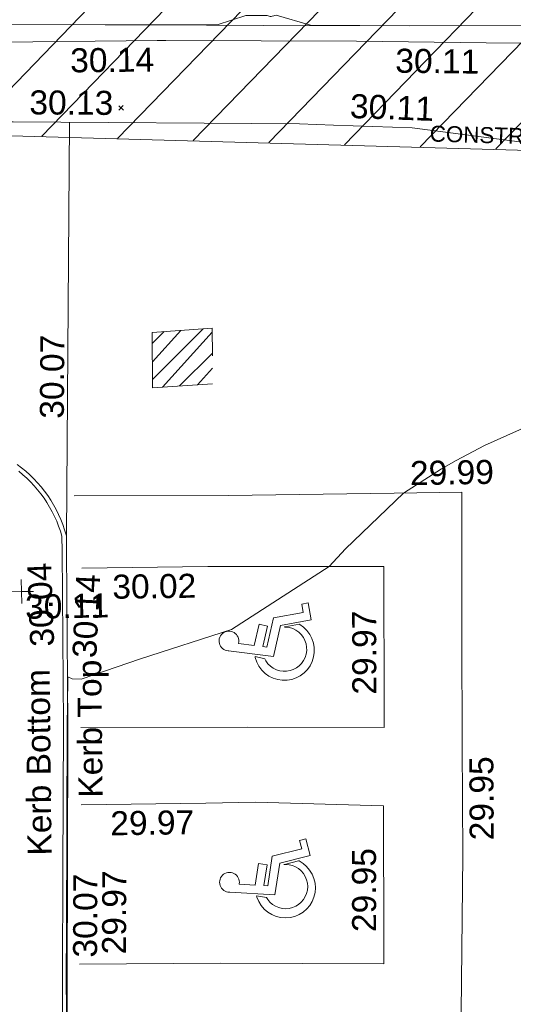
# Model space of a CAD drawing. Header units: millimetres. Extents: x -287732 to 520720, y -103372 to 287754.
# Tile 278 of 380: x 66002 to 73712, y 109307 to 124672. Entities that reach past the tile are written whole.
import ezdxf

# ---------------------------------------------------------------- set-up
doc = ezdxf.new("R2010")
doc.units = ezdxf.units.MM
for name, pattern in [('IMPORT-HIDDEN2 _3_', [4762.5, 3175, -1587.5]), ('IMPORT-UG_DRAINAGE_UNIDENTIFIED_QLB2 _2_', [2700, 1500, -300.0000000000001, 0, -250, 150, -300.0000000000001, 0, -200]), ('IMPORT-UG_ELEC_STREET LIGHTING_QLB2 _2_', [2700, 1500, -300.0000000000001, 0, -250, 150, -300.0000000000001, 0, -200])]:
    doc.linetypes.add(name, pattern=pattern)
for name, color, linetype, lineweight, true_color in [('00_UAV_FENCE', 7, 'Continuous', 9, 0x264c2f), ('00_UAV_HANDICAP', 7, 'Continuous', 9, 0x666666), ('00_UAV_KERB_BOTTOM', 1, 'Continuous', 9, 0xff0000), ('00_UAV_KERB_TOP', 7, 'Continuous', 9, 0xa500a5), ('00_UAV_LEVEL_SPOT', 7, 'Continuous', 9, 0x666666), ('00_UAV_ROAD_MARKING_WHITE_CONTINUOUS', 7, 'Continuous', 9, 0x999999), ('00_UAV_WALL', 7, 'Continuous', 9, 0x7c00a5), ('01_DTM_CONTOUR_MJR', 7, 'Continuous', 9, 0x7f3f00), ('01_DTM_CONTOUR_MNR', 7, 'Continuous', 9, 0xa5a552), ('12333-PUM-2D-U-0001-C01 - Rev2_REVIT IMPORT_dwg', 7, 'Continuous', 9, 0x767676), ('PUM-CHAMBER EXTENTS', 6, 'IMPORT-HIDDEN2 _3_', 9, 0xff00ff), ('PUM-UNABLE TO SURVEY', 190, 'Continuous', 9, 0x7f00ff), ('PUM-UNIDENTIFIED-QLB2', 150, 'IMPORT-UG_DRAINAGE_UNIDENTIFIED_QLB2 _2_', 9, 0x007fff)]:
    doc.layers.add(name, color=color, linetype=linetype, lineweight=lineweight, true_color=true_color)
doc.layers.add('00_UAV_SURFACE', color=7, linetype='Continuous', lineweight=9)
doc.layers.add('GEN-TEXT', color=7, linetype='Continuous', lineweight=9)
doc.styles.add('Arial_1', font='arial.ttf', dxfattribs={"height": 250})
doc.styles.add('Swis721 Lt BT_2', font='swissl.ttf', dxfattribs={"height": 375})

# ---------------------------------------------------------------- blocks, each defined once
blk = doc.blocks.new('12333-PUM-2D-U-0001-C01 - Rev2_REVIT IMPORT_dwg_NN_DISABLED-2077243-Site Location Plan Proposed')
at = {"layer": '00_UAV_HANDICAP', "color": 254, "true_color": 0xcccccc, "flags": 128}
for points in [[(792.900669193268, 2280.610141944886), (791.7071703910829, 2292.07751121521), (793.8081731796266, 2332.120596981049), (801.0244637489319, 2372.831781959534), (815.4072651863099, 2410.199520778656), (834.6163260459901, 2445.752122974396), (859.749849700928, 2478.102067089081), (889.2795283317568, 2504.909103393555), (923.3511180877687, 2527.414707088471), (959.3303727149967, 2544.664522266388), (998.4665040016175, 2556.514413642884), (1039.2262383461, 2560.624703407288), (1079.412596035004, 2559.765463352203), (1118.738746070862, 2551.450682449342), (1157.491520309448, 2538.16637172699), (1192.898365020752, 2517.715835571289), (1224.006547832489, 2492.725584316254), (1252.055346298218, 2463.052631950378), (1274.706992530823, 2430.225001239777), (1291.813247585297, 2393.001502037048), (1302.421377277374, 2354.008642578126), (1307.916702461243, 2314.347399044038), (1305.669944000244, 2273.062837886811), (1298.599409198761, 2233.593128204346), (1284.216607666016, 2196.225389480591), (1265.0078332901, 2160.675271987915), (1239.874310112, 2128.325325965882), (1210.342148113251, 2101.518576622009), (1176.273041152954, 2079.012685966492), (1140.291016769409, 2061.760674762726), (1101.157368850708, 2049.910496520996), (1060.397634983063, 2045.80020685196), (1020.211563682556, 2046.661929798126), (1012.880205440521, 2047.507810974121), (1006.596107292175, 1634.045719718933), (1571.880964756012, 1568.824091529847), (1546.079030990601, 1345.195162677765), (1001.914062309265, 1407.980013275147), (1000.24232711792, 1306.200863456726), (1771.761510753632, 1217.184261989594), (1999.075649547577, 459.5242324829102), (2211.618631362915, 523.1246404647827), (2262.459996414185, 363.6714551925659), (1833.36162776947, 234.4119656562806), (1599.502904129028, 1011.711552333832), (773.3163873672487, 1107.035580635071), (793.1872142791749, 2283.093666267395)], [(1682.266412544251, 528.8078632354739), (1572.075039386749, 894.0196480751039), (1567.742828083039, 905.9329998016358), (1573.604313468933, 863.6290800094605), (1570.739078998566, 773.317301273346), (1552.962766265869, 684.7259380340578), (1521.665662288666, 598.9553887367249), (1477.418087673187, 520.9705080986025), (1422.563350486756, 449.2476672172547), (1356.286735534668, 387.6532275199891), (1281.217809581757, 337.1446035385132), (1198.744377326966, 298.8224844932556), (1111.633737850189, 274.8816493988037), (1022.228912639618, 263.7959882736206), (931.9171335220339, 266.6612226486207), (843.3257698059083, 284.4375349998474), (758.7969836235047, 315.5913665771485), (679.4270675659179, 358.7404522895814), (607.8450151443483, 414.837237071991), (546.2530592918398, 481.1135657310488), (495.7444362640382, 556.1824921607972), (458.6640780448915, 638.5126520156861), (433.3382083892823, 724.5248012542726), (422.3930502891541, 815.1691925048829), (425.2607680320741, 905.4806843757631), (443.0345973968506, 994.0723344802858), (474.1911988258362, 1078.603317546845), (518.5820462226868, 1157.829962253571), (573.4367834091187, 1229.552803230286), (639.5701260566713, 1289.905480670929), (694.1389988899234, 1326.411494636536), (723.6680223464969, 1582.343622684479), (693.8022819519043, 1574.457298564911), (583.3735445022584, 1522.995261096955), (481.0201821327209, 1454.233631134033), (392.0010418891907, 1370.084751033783), (315.4994992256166, 1274.420238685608), (256.4850852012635, 1166.666716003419), (214.2946676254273, 1051.938898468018), (190.3077412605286, 931.3308815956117), (186.3425008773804, 809.673605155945), (201.1544143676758, 687.1081438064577), (234.2233352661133, 569.9884924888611), (286.78634557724, 458.1744332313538), (354.4472895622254, 357.2088755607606), (438.452609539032, 266.9454902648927), (534.2603947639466, 191.6857097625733), (641.8709315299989, 131.4320169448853), (756.7417348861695, 90.48087673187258), (877.3497522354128, 66.49395036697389), (999.0070287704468, 62.52871046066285), (1121.429504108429, 76.10134553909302), (1238.692141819, 110.4095443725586), (1350.362928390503, 161.7307938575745), (1451.472045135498, 230.6359834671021), (1541.591871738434, 313.3970569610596), (1616.994925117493, 410.446604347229), (1677.107828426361, 516.815092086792), (1681.168209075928, 530.1953811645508)]]:
    blk.add_lwpolyline(points, close=True, dxfattribs=at)
blk = doc.blocks.new('12333-PUM-2D-U-0001-C01 - Rev2_REVIT IMPORT_dwg_UAV-V202-Site Location Plan Proposed')
at = {"layer": '00_UAV_LEVEL_SPOT', "color": 254, "true_color": 0xcccccc, "flags": 128}
for points in [[(500.0000000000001, 0), (0, 0), (0, 500.0000000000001)], [(2.772139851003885e-10, -499.999999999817), (4.158209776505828e-10, 2.772139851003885e-10), (-402.0096497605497, 2.772139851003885e-10)]]:
    blk.add_lwpolyline(points, dxfattribs=at)
blk = doc.blocks.new('12333-PUM-2D-U-0001-C01 - Rev2_REVIT IMPORT_dwg_MGS62954_T2_Galway_ITM_3d_Rev1-2077680-Site Location Plan Proposed')
at = {"layer": '00_UAV_FENCE', "color": 254, "true_color": 0xcccccc, "flags": 128}
blk.add_lwpolyline([(533960001.7125965, 725677502.8472565), (533964766.4255, 725677380.3565), (533964999.6327899, 725677378.2864738), (533969723.4254999, 725677336.3565), (533969999.221534, 725677329.7290237), (533974467.4255, 725677222.3565), (533974997.1254905, 725677194.0978172), (533976229.4254999, 725677128.3565001), (533978376.4255, 725676811.3565001), (533979961.6789622, 725676990.7533032), (533980647.4254999, 725677068.3565001), (533984606.4254999, 725677031.3565), (533984956.9829133, 725677027.0913601), (533988641.8540002, 725676982.2585), (533989951.4853162, 725676867.2598823), (533991545.854, 725676727.2585), (533992783.3151581, 725676466.5470988)], dxfattribs=at)
at = {"layer": '00_UAV_KERB_BOTTOM', "color": 254, "true_color": 0xcccccc, "flags": 128}
blk.add_lwpolyline([(533970550.886872, 725660621.9054228), (533970607.8540002, 725664009.2585), (533970641.2697302, 725665621.0517993), (533970688.8540001, 725667916.2585001), (533970714.5638344, 725670619.4639121), (533970716.8540002, 725670860.2585002), (533970713.8549829, 725670871.872982), (533970690.5642511, 725670953.9234062), (533970663.8580341, 725671034.9265435), (533970633.7831836, 725671114.7402871), (533970600.3924612, 725671193.2246163), (533970563.7444454, 725671270.2418433), (533970523.9034296, 725671345.6568533), (533970480.9393083, 725671419.3373431), (533970434.9274551, 725671491.1540519), (533970385.9485905, 725671560.9809886), (533970334.0886401, 725671628.6956536), (533970279.4385837, 725671694.1792516), (533970222.0942963, 725671757.3169028), (533970162.1563792, 725671817.9978418), (533970099.7299837, 725671876.1156143), (533970034.9246273, 725671931.568261), (533969967.8540002, 725671984.2585)], dxfattribs=at)
at = {"layer": '00_UAV_KERB_TOP', "color": 254, "true_color": 0xcccccc, "flags": 128}
blk.add_lwpolyline([(533970480.8939601, 725660622.9154642), (533970537.8662, 725664010.5725024), (533970571.2756287, 725665622.0618576), (533970618.8609001, 725667917.3168634), (533970644.5702749, 725670620.4739798), (533970646.7693835, 725670851.6945435), (533970646.2870683, 725670853.5624368), (533970623.625069, 725670933.3979123), (533970597.8370875, 725671011.6159319), (533970568.7962956, 725671088.6854527), (533970536.553641, 725671164.471268), (533970501.165688, 725671238.8404241), (533970462.6945193, 725671311.6624523), (533970421.2076263, 725671382.8095976), (533970376.7777913, 725671452.1570443), (533970329.4829589, 725671519.583133), (533970279.4061007, 725671584.9695754), (533970226.6350683, 725671648.2016618), (533970171.2624402, 725671709.1684613), (533970113.3853586, 725671767.7630177), (533970053.1053598, 725671823.882536), (533969990.5281954, 725671877.4285635)], dxfattribs=at)
at = {"layer": '00_UAV_ROAD_MARKING_WHITE_CONTINUOUS', "color": 254, "true_color": 0xcccccc, "flags": 128}
for points in [[(533970848.7796367, 725671481.3943528), (533973260.7796367, 725671441.394353), (533975847.9933421, 725671435.7128518), (533976903.7796369, 725671433.394353), (533976863.7796367, 725669207.394353), (533976841.836843, 725667489.872041), (533976819.7796367, 725665763.3943528), (533976749.7796368, 725663312.3943529), (533976732.5078264, 725662491.297965), (533976686.7796367, 725660317.3943532), (533976618.6945079, 725657492.6352007), (533976598.7796367, 725656666.3943529)], [(533970887.7796367, 725667861.394353), (533973496.7796367, 725667822.394353), (533975625.7796367, 725667783.394353), (533975629.7322084, 725668044.680147), (533975663.7796369, 725670295.394353), (533973117.7796368, 725670339.394353), (533972915.403999, 725670340.3282508), (533970950.7796368, 725670349.394353)], [(533970804.7796367, 725664172.3943529), (533973006.7796369, 725664146.3943529), (533975557.7796367, 725664093.3943529), (533975561.6697338, 725664339.5676726), (533975596.7796367, 725666561.394353), (533973598.7796367, 725666648.3943532), (533972820.8319023, 725666651.2481598), (533970872.7796368, 725666658.394353)]]:
    blk.add_lwpolyline(points, dxfattribs=at)
at = {"layer": '00_UAV_SURFACE', "color": 254, "true_color": 0xcccccc, "flags": 128}
blk.add_lwpolyline([(533970876.7488921, 725677308.6417307), (533970752.8146664, 725672310.5121925), (533970716.8540002, 725670860.2585002)], dxfattribs=at)
at = {"layer": '00_UAV_WALL', "color": 254, "true_color": 0xcccccc, "flags": 128}
for points in [[(533991946.8540001, 725678560.2585), (533989049.8540001, 725678625.2585001), (533987617.2942128, 725678697.4638813), (533987594.3289061, 725678223.6027254), (533987400.971929, 725678229.1283239), (533985226.854, 725678291.2585002), (533982402.4397334, 725678336.6436361), (533981741.8540001, 725678347.2585), (533978604.8540001, 725678402.2585001), (533977403.6807299, 725678437.2911675), (533975381.8540001, 725678496.2585), (533972405.3481745, 725678560.3619684), (533972270.8540002, 725678563.2585), (533969352.8540002, 725678579.2585001), (533967405.9795482, 725678624.8632796), (533966321.8540001, 725678650.2585001), (533962955.8540003, 725678697.2585), (533962406.7020019, 725678707.3199679), (533959189.8540002, 725678766.2585)], [(533961380.4255, 725678994.3565), (533963047.6529979, 725678975.0968974), (533965968.4254999, 725678941.3565001), (533968046.7547167, 725678895.8101462), (533973045.1113089, 725678786.2717172), (533973934.5850001, 725678766.779), (533978043.7811829, 725678688.5415665), (533979869.5850002, 725678653.7790003), (533983042.9947789, 725678608.8469512), (533984601.5850001, 725678586.779), (533987320.5850002, 725678498.779), (533987329.585, 725678938.779), (533987610.1663318, 725678933.8188417), (533990294.7506599, 725678886.360361), (533991718.585, 725678814.779)]]:
    blk.add_lwpolyline(points, dxfattribs=at)
at = {"layer": '01_DTM_CONTOUR_MJR', "color": 254, "true_color": 0xcccccc, "flags": 128}
blk.add_lwpolyline([(533979671.2300684, 725673178.7699318), (533977270.7361705, 725672154.5105551), (533976821.7208295, 725671927.9887661), (533976594.435773, 725671799.893538), (533975990.0000001, 725671430.0000002), (533975073.2401071, 725670578.7109492), (533974810.0000002, 725670310.0000002), (533973268.8187552, 725669353.0966765), (533971839.7543461, 725668916.2290487), (533970908.3135713, 725668620.0132056), (533970765.2148077, 725668622.9691641), (533970700.0000001, 725668660.0000001), (533970686.0997734, 725668205.6916101), (533970679.1849712, 725667920.0000001), (533970611.7142857, 725664680.2857144), (533970595.0945947, 725664010.0000001), (533970587.2985005, 725663384.0872272)], dxfattribs=at)
at = {"layer": '01_DTM_CONTOUR_MNR', "color": 254, "true_color": 0xcccccc, "flags": 128}
blk.add_lwpolyline([(533971463.4381034, 725678820.9339095), (533973210.0000001, 725678790.0000001), (533973661.0739437, 725678928.3039906), (533973991.9438638, 725678919.3940244), (533974039.9225866, 725678902.7777779), (533974056.9230771, 725678905.0000001), (533974073.325, 725678909.6500002), (533974096.2697368, 725678915.3223686), (533974114.4560076, 725678920.0425735), (533974131.4285715, 725678924.2857145), (533974670.0000001, 725678760.0000001), (533976210.4261068, 725678723.4479057)], dxfattribs=at)
at = {"xscale": 0.375, "yscale": 0.375, "zscale": 0.375}
blk.add_blockref('12333-PUM-2D-U-0001-C01 - Rev2_REVIT IMPORT_dwg_UAV-V202-Site Location Plan Proposed', (533970000, 725670000.0000001), dxfattribs=at)
at = {"xscale": 0.6, "yscale": 0.6, "zscale": 0.6}
for p, rotation in [((533974516.7607795, 725668372.9009093), 82.71269208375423), ((533974511.7952363, 725664698.8735919), 86.67076681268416)]:
    blk.add_blockref('12333-PUM-2D-U-0001-C01 - Rev2_REVIT IMPORT_dwg_NN_DISABLED-2077243-Site Location Plan Proposed', p, dxfattribs=dict(at, rotation=rotation))
at = {"layer": '00_UAV_FENCE', "color": 251, "true_color": 0x666666, "char_height": 375, "width": 1495.902363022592, "attachment_point": 1, "line_spacing_factor": 1.005061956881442, "style": 'Swis721 Lt BT_2'}
for s, insert, rotation in [('30.13', (533970261.0464912, 725677818.8098519), 358.62342705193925), ('30.11', (533975273.1527155, 725677675.3060212), 356.94625281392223)]:
    blk.add_mtext(s, dxfattribs=dict(at, insert=insert, rotation=rotation))
at = {"layer": '00_UAV_KERB_BOTTOM', "color": 251, "true_color": 0x666666, "char_height": 375, "attachment_point": 1, "line_spacing_factor": 1.005061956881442, "style": 'Swis721 Lt BT_2'}
for s, insert, width, rotation in [('30.04', (533970122.082414, 725669131.1603115), 1495.902363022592, 91.19432772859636), ('Kerb Bottom', (533970022.9912732, 725665876.6657609), 3414.456504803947, 89.6112026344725), ('29.97', (533971158.4367067, 725664318.2337775), 1495.902363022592, 88.81231292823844)]:
    blk.add_mtext(s, dxfattribs=dict(at, insert=insert, width=width, rotation=rotation))
at = {"layer": '00_UAV_KERB_TOP', "color": 251, "true_color": 0x666666, "char_height": 375, "attachment_point": 1, "line_spacing_factor": 1.005061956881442, "style": 'Swis721 Lt BT_2'}
for s, insert, width, rotation in [('30.14', (533970775.3968683, 725668960.1423106), 1495.902363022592, 86.3550027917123), ('Kerb Top', (533970836.0748682, 725666765.8786057), 2493.170605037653, 89.6112026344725), ('30.07', (533970705.2232075, 725664276.347189), 1495.902363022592, 88.81231292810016)]:
    blk.add_mtext(s, dxfattribs=dict(at, insert=insert, width=width, rotation=rotation))
at = {"layer": '00_UAV_LEVEL_SPOT', "insert": (533970051.8765643, 725669949.1441548), "char_height": 375, "width": 1495.902363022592, "attachment_point": 1, "line_spacing_factor": 1.005061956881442, "style": 'Swis721 Lt BT_2'}
blk.add_mtext('30.11', dxfattribs=at)
at = {"layer": '00_UAV_ROAD_MARKING_WHITE_CONTINUOUS', "color": 251, "true_color": 0x666666, "char_height": 375, "width": 1495.902363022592, "attachment_point": 1, "line_spacing_factor": 1.005061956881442, "style": 'Swis721 Lt BT_2'}
for s, insert, rotation in [('29.99', (533976099.0802572, 725671930.3922687), 359.8741791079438), ('30.02', (533971420.5182168, 725670238.3308743), 359.7356004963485), ('29.97', (533975138.340669, 725668302.142221), 89.13333058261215), ('29.95', (533976931.6579533, 725665996.2401867), 89.26803799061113), ('29.97', (533971324.2612426, 725666547.8427863), 359.78981833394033), ('29.95', (533975070.4520211, 725664597.3612393), 89.09467203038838)]:
    blk.add_mtext(s, dxfattribs=dict(at, insert=insert, rotation=rotation))
at = {"layer": '00_UAV_SURFACE', "color": 251, "true_color": 0x666666, "insert": (533970332.8063769, 725672693.3488971), "char_height": 375, "width": 1495.902363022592, "attachment_point": 1, "rotation": 88.57957797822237, "line_spacing_factor": 1.005061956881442, "style": 'Swis721 Lt BT_2'}
blk.add_mtext('30.07', dxfattribs=at)
at = {"layer": '00_UAV_WALL', "color": 251, "true_color": 0x666666, "char_height": 375, "width": 1495.902363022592, "attachment_point": 1, "line_spacing_factor": 1.005061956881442, "style": 'Swis721 Lt BT_2'}
for s, insert, rotation in [('30.14', (533970906.3418117, 725678462.9201509), 359.56213183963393), ('30.11', (533975988.4283621, 725678369.6265996), 358.3294207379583)]:
    blk.add_mtext(s, dxfattribs=dict(at, insert=insert, rotation=rotation))
blk = doc.blocks.new('12333-PUM-2D-U-0001-C01 - Rev2_REVIT IMPORT_dwg-1620468-Site Location Plan Proposed')
at = {"layer": 'PUM-CHAMBER EXTENTS', "true_color": 0xfff4d4}
h = blk.add_hatch(dxfattribs=at)
h.set_pattern_fill('FP_14', style=0, pattern_type=2)
h.set_pattern_definition([(45, (-533641079.65, -725615854.3560001), (-618.7184335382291, 618.7184335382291), [])])
h.paths.add_polyline_path([(351699.7223387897, 60394.56140982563), (351708.9931529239, 60906.25732130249), (352393.2163071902, 60898.13015708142), (353041.6677554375, 66223.39089351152), (353206.9931679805, 73966.25732118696), (353982.8594361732, 73952.71452510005), (354317.3501528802, 76699.64382133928), (358888.3501528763, 76111.64382135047), (361222.350152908, 86809.64382132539), (361563.3501529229, 88895.64382133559), (363078.3501529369, 90435.64382137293), (363904.3501529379, 101867.6438212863), (365385.1266995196, 110525.3932341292), (365230.9820148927, 110551.7047199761), (365498.4008083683, 111226.8875165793), (365470.0968050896, 111952.5482150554), (365624.7061381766, 111926.1574136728), (366051.3501529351, 114420.6438213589), (364898.3501528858, 114331.6438213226), (360524.3501529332, 111561.643821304), (356416.7002318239, 111258.678218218), (357929.2858412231, 111182.0907012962), (360544.5530249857, 111349.5624075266), (360546.5568067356, 111049.5690885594), (355314.0187962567, 111014.6190039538), (355309.6134037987, 111177.0234435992), (355277.3501528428, 111174.6438213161), (352644.3501529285, 114141.6438213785), (338239.8330883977, 112460.2766464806), (329804.3501528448, 111555.6438213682), (319532.3501528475, 110592.6438213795), (310517.3501528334, 109863.6438213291), (302620.3501528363, 109581.6438213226), (295825.3501529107, 109566.6438213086), (279813.350152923, 106549.6438213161), (276140.8366145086, 103581.1872824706), (276061.814112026, 103425.8629484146), (271406.8224872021, 105468.1551963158), (271509.3894614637, 105701.9358727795), (267649.3501529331, 107463.6438213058), (260223.350152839, 100640.6438213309), (259796.3501529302, 72682.64382134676), (269496.3501528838, 64316.64382130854), (273776.3501529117, 63665.64382135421), (309011.3501528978, 62955.64382139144), (311037.3501528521, 62074.6438213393), (338250.4136490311, 60841.37633496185), (351699.5658924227, 60394.56660730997)])
h.paths.add_polyline_path([(268358.9909750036, 65556.86419187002), (264596.4920611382, 69167.41490751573), (264804.2082447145, 69383.87273540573), (266581.5988270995, 67470.36930634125), (268566.7072650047, 65773.32227584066), (268393.5501527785, 65592.87780161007)])
h.paths.add_polyline_path([(332379.8871528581, 67575.85382149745), (302320.8871528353, 68122.85382142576), (302332.4158496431, 68783.33241919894), (280169.8095181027, 69186.63780598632), (280330.3604934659, 78384.59702432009), (275960.0958838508, 78464.13017966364), (276108.0612945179, 86595.19465455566), (280450.151176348, 86519.40319374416), (280756.2778082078, 103341.6855813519), (302910.5740271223, 102938.5317815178), (302920.972094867, 103534.2366836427), (310787.9439886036, 103391.077438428), (310815.0515439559, 104880.7045066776), (318228.828162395, 104745.7919744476), (318301.0448391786, 108714.2766025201), (322633.8020448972, 108635.4310593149), (322539.6341878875, 103240.5581443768), (349750.1643799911, 102745.3933022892), (349310.9351529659, 74176.4228213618), (332506.0083566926, 74506.52523825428), (332420.0679097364, 69783.88557772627)])
h.paths.add_polyline_path([(262373.7501529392, 72788.24382127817), (262335.6501529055, 75226.64382126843), (265345.5501529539, 75226.64382127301), (265383.6501528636, 72864.44382129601), (265304.282726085, 72862.43451935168)])
h.paths.add_polyline_path([(261383.1501529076, 75912.44382133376), (261459.3501528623, 80789.24382130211), (267517.2501529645, 80713.04382131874), (267441.0501529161, 75836.24382126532), (261504.349508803, 75910.91930113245)])
h.paths.add_polyline_path([(302573.8228673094, 78329.5292630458), (302592.4407276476, 78963.90062831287), (306343.567266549, 78898.43991812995), (306598.9518629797, 91613.856582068), (302817.47857218, 91689.80612071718), (302824.7189976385, 92271.11380375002), (296640.3411529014, 92395.32482125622), (296360.3411528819, 78454.32482147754), (302538.3452618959, 78330.24181806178)])
h.paths.add_polyline_path([(261840.3501529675, 80865.44382132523), (261687.9501528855, 92981.24382128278), (264050.1501528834, 92981.2438213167), (264202.5501529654, 80865.44382135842), (262112.9041611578, 80865.44382132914)])
h.paths.add_polyline_path([(274664.4282881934, 104261.9875886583), (272430.0401462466, 105281.7542374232), (273799.1437452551, 104582.3695657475), (274486.1144024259, 104328.01044291)])
h.paths.add_polyline_path([(315481.3501528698, 115683.6438212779), (326437.1652111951, 116343.5766866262), (364189.3501528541, 120948.6438212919), (366744.3501529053, 124721.6438213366), (363517.3501528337, 126053.6438213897), (359872.3501529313, 126432.6438213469), (352849.3501528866, 126181.6438212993), (339104.3501528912, 124625.6438213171), (335451.3501528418, 124514.6438212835), (325145.3501528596, 123235.643821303), (319635.3501528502, 122976.6438213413), (314446.3501528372, 122493.6438213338), (313566.3501528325, 118980.6438212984), (313763.6326656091, 118640.9882366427)])
h.paths.add_polyline_path([(322305.0501529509, 119194.0438212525), (322152.6501528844, 121403.8438213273), (326724.6501528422, 121784.8438212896), (326877.0501529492, 119498.8438213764), (323355.1979920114, 119264.0536772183)])
h.paths.add_polyline_path([(328629.650152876, 120870.4438213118), (328477.2501528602, 122089.6438212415), (329810.7501529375, 122242.0438213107), (329963.150152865, 121022.843821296), (328841.381541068, 120894.6416942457)])
h.paths.add_polyline_path([(317352.0501529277, 121480.0438213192), (317352.0501529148, 121861.0438213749), (317618.7501529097, 121856.3885555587), (317618.7501529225, 121480.0438212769), (317362.3608134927, 121480.0438213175)])
h.paths.add_polyline_path([(331601.450152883, 122089.6438213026), (331144.2501529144, 122242.0438212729), (331258.5501528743, 122623.0438212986), (331715.7501528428, 122470.6438213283), (331644.5503212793, 122233.3110493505)])
at = {"layer": 'PUM-CHAMBER EXTENTS', "true_color": 0xffaaff}
h = blk.add_hatch(dxfattribs=at)
h.set_pattern_fill('FP_3', color=211, style=0, pattern_type=2)
h.set_pattern_definition([(45, (-533641079.65, -725615854.3560001), (-265.1650429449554, 265.1650429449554), []), (45, (-533640902.873, -725615854.3560001), (-265.1650429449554, 265.1650429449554), [])])
h.paths.add_polyline_path([(331021.350152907, 57289.64382130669), (331960.3501529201, 57337.6438213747), (331971.3501528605, 58201.64382143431), (331032.3501528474, 58153.64382136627)])
at = {"layer": 'GEN-TEXT', "color": 253, "true_color": 0xaaaaaa}
for p, q in [((330571.9948138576, 61629.28848224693), (330642.7054919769, 61699.99916036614)), ((330642.7054919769, 61629.28848224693), (330571.9948138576, 61699.99916036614))]:
    blk.add_line(p, q, dxfattribs=at)
at = {"layer": 'PUM-CHAMBER EXTENTS', "color": 211, "true_color": 0xffaaff, "flags": 128}
blk.add_lwpolyline([(331960.3501529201, 57337.64382137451), (331021.350152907, 57289.64382130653), (331032.3501528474, 58153.64382136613), (331971.3501528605, 58201.64382143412)], close=True, dxfattribs=at)
at = {"layer": 'PUM-UNABLE TO SURVEY', "color": 7, "true_color": 0xfff4d4, "flags": 128}
blk.add_lwpolyline([(351699.7223387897, 60394.56140982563), (337339.3501528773, 60871.64382135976), (311037.3501528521, 62074.6438213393), (309011.3501528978, 62955.64382139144), (273776.3501529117, 63665.64382135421), (269496.3501528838, 64316.64382130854), (259796.3501529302, 72682.64382134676), (260223.350152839, 100640.6438213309), (267649.350152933, 107463.6438213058), (271509.3894614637, 105701.9358727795)], dxfattribs=at)
blk.add_blockref('12333-PUM-2D-U-0001-C01 - Rev2_REVIT IMPORT_dwg_MGS62954_T2_Galway_ITM_3d_Rev1-2077680-Site Location Plan Proposed', (-533641079.6498471, -725615854.3561786))
at = {"layer": 'PUM-UNIDENTIFIED-QLB2', "insert": (337355.217104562, 61218.55369724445), "char_height": 250, "width": 4603.372719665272, "attachment_point": 2, "rotation": 357.3812326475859, "line_spacing_factor": 0.9417779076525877, "style": 'Arial_1'}
blk.add_mtext('CONSTRUCTION AREA', dxfattribs=at)

msp = doc.modelspace()

# ---------------------------------------------------------------- block references
at = {"layer": '12333-PUM-2D-U-0001-C01 - Rev2_REVIT IMPORT_dwg', "color": 254, "linetype": 'IMPORT-UG_ELEC_STREET LIGHTING_QLB2 _2_', "true_color": 0xffd4d4, "rotation": 0.9999999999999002}
msp.add_blockref('12333-PUM-2D-U-0001-C01 - Rev2_REVIT IMPORT_dwg-1620468-Site Location Plan Proposed', (-261895.0770586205, 55869.5817132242), dxfattribs=at)

doc.saveas('drawing.dxf')
